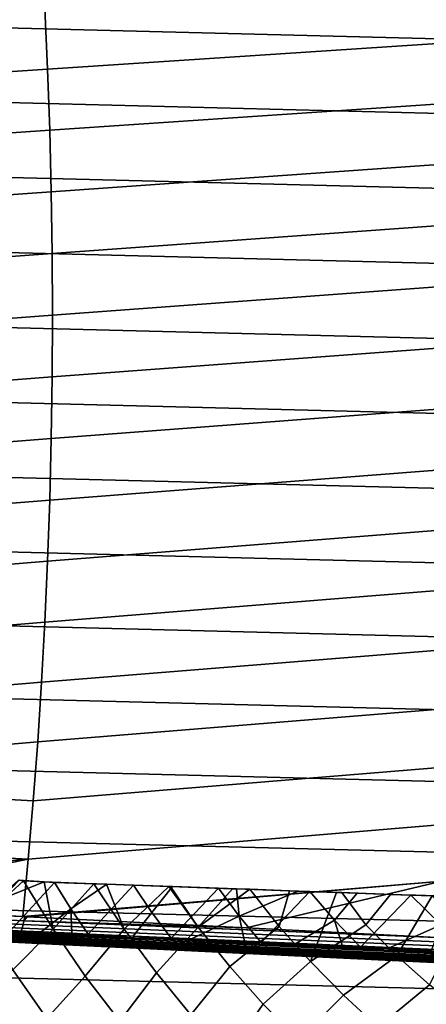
# Model space of a CAD drawing. Header units: metres. Extents: x -248 to 28, y -28 to 28.
# Tile 329 of 507: x -17.51 to -10.26, y -12.29 to 5.27. Entities that reach past the tile are written whole.
import ezdxf

# ---------------------------------------------------------------- set-up
doc = ezdxf.new("R2010")
doc.units = ezdxf.units.M
doc.layers.add('solid_10_061_053_XXX', color=7, linetype='CONTINUOUS')

msp = doc.modelspace()

# ---------------------------------------------------------------- linework, layer by layer
at = {"layer": 'solid_10_061_053_XXX'}
for points in [[(-25.654264, 6.641425, -9.8), (25.957792, 5.333158, -9.8), (26.194746, 4.010602, -9.8), (-25.957809, 5.333074, -9.8)], [(-17.117311, 6.549899, 162.847382), (-24.507418, 6.093462, 164.818771), (-24.453493, 4.99894, 165.034485), (-17.058565, 5.474571, 163.082458)], [(-9.667377, 5.94601, 161.11673), (-17.058565, 5.474571, 163.082458), (-17.010336, 4.390409, 163.275436), (-9.613894, 4.878489, 161.330765)], [(-17.058565, 5.474571, 163.082458), (-24.453493, 4.99894, 165.034485), (-24.410181, 3.89646, 165.207626), (-17.010336, 4.390409, 163.275436)], [(-25.957809, 5.333074, -9.8), (26.194746, 4.010602, -9.8), (26.364351, 2.677873, -9.8), (-26.194759, 4.010514, -9.8)], [(-9.613894, 4.878489, 161.330765), (-17.010336, 4.390409, 163.275436), (-16.97271, 3.299123, 163.425949), (-9.570993, 3.802867, 161.502472)], [(-17.010336, 4.390409, 163.275436), (-24.410181, 3.89646, 165.207626), (-24.377569, 2.78773, 165.337921), (-16.97271, 3.299123, 163.425949)], [(-26.194759, 4.010514, -9.8), (26.364351, 2.677873, -9.8), (26.466129, 1.339522, -9.8), (-26.364359, 2.677795, -9.8)], [(-9.570993, 3.802867, 161.502472), (-16.97271, 3.299123, 163.425949), (-16.945759, 2.202454, 163.533752), (-9.538746, 2.720912, 161.631546)], [(-16.97271, 3.299123, 163.425949), (-24.377569, 2.78773, 165.337921), (-24.355747, 1.67449, 165.425003), (-16.945759, 2.202454, 163.533752)], [(-26.364359, 2.677795, -9.8), (26.466129, 1.339522, -9.8), (26.5, 0, -9.8), (-26.466131, 1.339472, -9.8)], [(-9.538746, 2.720912, 161.631546), (-16.945759, 2.202454, 163.533752), (-16.929558, 1.102149, 163.598526), (-9.517212, 1.634404, 161.717758)], [(-16.945759, 2.202454, 163.533752), (-24.355747, 1.67449, 165.425003), (-24.344797, 0.55849, 165.468567), (-16.929558, 1.102149, 163.598526)], [(-9.517212, 1.634404, 161.717758), (-16.929558, 1.102149, 163.598526), (-16.924149, -0.000003, 163.620132), (-9.506444, 0.545134, 161.760895)], [(26.466131, -1.339472, -9.8), (-26.5, 0, -9.8), (-26.466131, 1.339472, -9.8), (26.5, 0, -9.8)], [(-16.929558, 1.102149, 163.598526), (-24.344797, 0.55849, 165.468567), (-24.34474, -0.55844, 165.468567), (-16.924149, -0.000003, 163.620132)], [(-9.506444, 0.545134, 161.760895), (-16.924149, -0.000003, 163.620132), (-16.929537, -1.102156, 163.598526), (-9.506456, -0.545061, 161.760895)], [(26.364359, -2.677795, -9.8), (-26.466129, -1.339522, -9.8), (-26.5, 0, -9.8), (26.466131, -1.339472, -9.8)], [(-16.924149, -0.000003, 163.620132), (-24.34474, -0.55844, 165.468567), (-24.355576, -1.67444, 165.424957), (-16.929537, -1.102156, 163.598526)], [(-9.506456, -0.545061, 161.760895), (-16.929537, -1.102156, 163.598526), (-16.945717, -2.202461, 163.533737), (-9.517247, -1.634331, 161.717773)], [(-16.929537, -1.102156, 163.598526), (-24.355576, -1.67444, 165.424957), (-24.377281, -2.78768, 165.337845), (-16.945717, -2.202461, 163.533737)], [(26.194759, -4.010514, -9.8), (-26.364351, -2.677873, -9.8), (-26.466129, -1.339522, -9.8), (26.364359, -2.677795, -9.8)], [(-9.517247, -1.634331, 161.717773), (-16.945717, -2.202461, 163.533737), (-16.972647, -3.299129, 163.425934), (-9.538804, -2.720839, 161.631577)], [(-16.945717, -2.202461, 163.533737), (-24.377281, -2.78768, 165.337845), (-24.409779, -3.89641, 165.207535), (-16.972647, -3.299129, 163.425934)], [(25.957809, -5.333074, -9.8), (-26.194746, -4.010602, -9.8), (-26.364351, -2.677873, -9.8), (26.194759, -4.010514, -9.8)], [(-9.538804, -2.720839, 161.631577), (-16.972647, -3.299129, 163.425934), (-17.010254, -4.390415, 163.275406), (-9.571074, -3.802795, 161.502502)], [(-16.972647, -3.299129, 163.425934), (-24.409779, -3.89641, 165.207535), (-24.452974, -4.998892, 165.034363), (-17.010254, -4.390415, 163.275406)], [(-9.571074, -3.802795, 161.502502), (-17.010254, -4.390415, 163.275406), (-17.05846, -5.474577, 163.082443), (-9.613999, -4.878417, 161.330811)], [(25.654264, -6.641425, -9.8), (-25.957792, -5.333158, -9.8), (-26.194746, -4.010602, -9.8), (25.957809, -5.333074, -9.8)], [(-17.010254, -4.390415, 163.275406), (-24.452974, -4.998892, 165.034363), (-24.506784, -6.093413, 164.818619), (-17.05846, -5.474577, 163.082443)], [(-9.613999, -4.878417, 161.330811), (-17.05846, -5.474577, 163.082443), (-17.117186, -6.549905, 162.847351), (-9.667506, -5.945938, 161.116776)], [(25.284929, -7.93235, -9.8), (-25.654243, -6.641504, -9.8), (-25.957792, -5.333158, -9.8), (25.654264, -6.641425, -9.8)], [(-17.05846, -5.474577, 163.082443), (-24.506784, -6.093413, 164.818619), (-24.571123, -7.178293, 164.560608), (-17.117186, -6.549905, 162.847351)], [(-9.667506, -5.945938, 161.116776), (-17.117186, -6.549905, 162.847351), (-17.186344, -7.614699, 162.57045), (-9.731503, -7.003611, 160.860779)], [(24.850672, -9.202921, -9.8), (-25.284903, -7.932432, -9.8), (-25.654243, -6.641504, -9.8), (25.284929, -7.93235, -9.8)], [(-17.117186, -6.549905, 162.847351), (-24.571123, -7.178293, 164.560608), (-24.645905, -8.251852, 164.260605), (-17.186344, -7.614699, 162.57045)], [(-9.731503, -7.003611, 160.860779), (-17.186344, -7.614699, 162.57045), (-17.265833, -8.667262, 162.252151), (-9.805897, -8.049693, 160.563202)], [(-17.265833, -8.667262, 162.252151), (-17.186344, -7.614699, 162.57045), (-24.645905, -8.251852, 164.260605)], [(24.352566, -10.449987, -9.8), (-24.850639, -9.203009, -9.8), (-25.284903, -7.932432, -9.8), (24.850672, -9.202921, -9.8)], [(-9.805897, -8.049693, 160.563202), (-17.265833, -8.667262, 162.252151), (-17.355513, -9.705905, 161.892975), (-9.890565, -9.08246, 160.224533)], [(-17.355513, -9.705905, 161.892975), (-17.265833, -8.667262, 162.252151), (-24.645905, -8.251852, 164.260605), (-24.730995, -9.312403, 163.919098)], [(-9.890565, -9.08246, 160.224533), (-17.355513, -9.705905, 161.892975), (-17.453671, -10.729011, 161.493042), (-9.985366, -10.100205, 159.845337)], [(23.791927, -11.67022, -9.8), (-24.352528, -10.450079, -9.8), (-24.850639, -9.203009, -9.8), (24.352566, -10.449987, -9.8)], [(-24.778044, -10.360609, 163.523331), (-17.355513, -9.705905, 161.892975), (-24.730995, -9.312403, 163.919098), (-24.814175, -10.358794, 163.53331)], [(-21.430151, -10.528868, 162.597733), (-17.355513, -9.705905, 161.892975), (-24.778044, -10.360609, 163.523331)], [(-21.430151, -10.528868, 162.597733), (-17.453671, -10.729011, 161.493042), (-17.355513, -9.705905, 161.892975)], [(-17.43943, -10.089046, 143.698212), (-17.514643, -10.081951, 143.640503), (-18.194242, -10.779672, 142.717407)], [(-17.43943, -10.089046, 143.698212), (-18.194242, -10.779672, 142.717407), (-17.631235, -11.677813, 142.717407), (-16.910015, -10.952515, 143.698639)], [(-17.526039, -10.080754, 144.583359), (-17.069311, -10.112064, 144.91893), (-17.972324, -10.474281, 144.043472)], [(-17.069311, -10.112064, 144.91893), (-16.889284, -10.118499, 145.050079), (-17.670853, -10.97523, 144.043488), (-17.972324, -10.474281, 144.043472)], [(-16.889284, -10.118499, 145.050079), (-16.596001, -10.59065, 145.050873), (-17.124075, -11.001493, 144.460815), (-17.670853, -10.97523, 144.043488)], [(-17.526039, -10.080754, 144.583359), (-17.514643, -10.081951, 143.640503), (-17.43943, -10.089046, 143.698212)], [(-17.069311, -10.112064, 144.91893), (-17.526039, -10.080754, 144.583359), (-17.43943, -10.089046, 143.698212), (-17.069799, -10.112064, 143.981583)], [(-9.985366, -10.100205, 159.845337), (-17.453671, -10.729011, 161.493042), (-17.417755, -10.730821, 161.483032)], [(-17.069799, -10.112064, 143.981583), (-17.43943, -10.089046, 143.698212), (-16.910015, -10.952515, 143.698639)], [(-17.372591, -10.733096, 161.470444), (-9.985366, -10.100205, 159.845337), (-17.417755, -10.730821, 161.483032)], [(-17.372591, -10.733096, 161.470444), (-13.474531, -10.92983, 160.380142), (-9.985366, -10.100205, 159.845337)], [(-16.183681, -10.143736, 144.632065), (-17.069799, -10.112064, 143.981583), (-16.910015, -10.952515, 143.698639)], [(-16.889284, -10.118499, 145.050079), (-17.069311, -10.112064, 144.91893), (-17.069799, -10.112064, 143.981583), (-16.183681, -10.143736, 144.632065)], [(-16.183681, -10.143736, 144.632065), (-16.910015, -10.952515, 143.698639), (-16.337591, -11.789371, 143.698639), (-15.64657, -10.955779, 144.631226)], [(-15.951949, -10.152001, 145.697983), (-16.889284, -10.118499, 145.050079), (-16.183681, -10.143736, 144.632065), (-15.961931, -10.151662, 144.786423)], [(-15.951949, -10.152001, 145.697983), (-16.596001, -10.59065, 145.050873), (-16.889284, -10.118499, 145.050079)], [(-15.951949, -10.152001, 145.697983), (-15.477127, -10.168973, 146.005585), (-16.289627, -11.041941, 145.057709), (-16.596001, -10.59065, 145.050873)], [(-15.477127, -10.168973, 146.005585), (-15.152681, -10.655434, 146.001572), (-15.486074, -11.080521, 145.590195), (-16.289627, -11.041941, 145.057709)], [(-15.961931, -10.151662, 144.786423), (-16.183681, -10.143736, 144.632065), (-15.64657, -10.955779, 144.631226)], [(-15.961931, -10.151662, 144.786423), (-15.64657, -10.955779, 144.631226), (-14.850037, -10.191403, 145.513535)], [(-15.477127, -10.168973, 146.005585), (-15.951949, -10.152001, 145.697983), (-15.961931, -10.151662, 144.786423), (-14.850037, -10.191403, 145.513535)], [(-14.783779, -10.193756, 146.431015), (-15.477127, -10.168973, 146.005585), (-14.850037, -10.191403, 145.513535), (-14.820147, -10.192472, 145.532013)], [(-14.783779, -10.193756, 146.431015), (-15.152681, -10.655434, 146.001572), (-15.477127, -10.168973, 146.005585)], [(-13.474531, -10.92983, 160.380142), (-10.0834, -11.101521, 159.424332), (-9.985366, -10.100205, 159.845337)], [(-14.850037, -10.191403, 145.513535), (-15.64657, -10.955779, 144.631226), (-15.072247, -11.733356, 144.631226), (-14.324211, -10.919409, 145.513077)], [(-14.783779, -10.193756, 146.431015), (-13.962229, -10.223122, 146.900497), (-14.805554, -11.113138, 146.010696), (-15.152681, -10.655434, 146.001572)], [(-14.820147, -10.192472, 145.532013), (-14.850037, -10.191403, 145.513535), (-14.324211, -10.919409, 145.513077)], [(-14.820147, -10.192472, 145.532013), (-14.324211, -10.919409, 145.513077), (-13.715771, -10.231947, 146.179718)], [(-13.962229, -10.223122, 146.900497), (-14.783779, -10.193756, 146.431015), (-14.820147, -10.192472, 145.532013), (-13.715771, -10.231947, 146.179718)], [(-13.962229, -10.223122, 146.900497), (-13.596902, -10.720971, 146.893173), (-14.459134, -11.129983, 146.214417), (-14.805554, -11.113138, 146.010696)], [(-14.324211, -10.919409, 145.513077), (-13.403637, -10.243104, 146.350739), (-13.715771, -10.231947, 146.179718)], [(-14.324211, -10.919409, 145.513077), (-13.76283, -11.618995, 145.513077), (-12.886449, -10.905375, 146.342194), (-13.403637, -10.243104, 146.350739)], [(-13.962229, -10.223122, 146.900497), (-13.715771, -10.231947, 146.179718), (-13.403637, -10.243104, 146.350739), (-13.643319, -10.234521, 147.072937)], [(-13.643319, -10.234521, 147.072937), (-13.596902, -10.720971, 146.893173), (-13.962229, -10.223122, 146.900497)], [(-12.553967, -10.27346, 147.623428), (-13.643319, -10.234521, 147.072937), (-13.403637, -10.243104, 146.350739), (-12.700133, -10.268251, 146.716568)], [(-13.643319, -10.234521, 147.072937), (-12.553967, -10.27346, 147.623428), (-13.596902, -10.720971, 146.893173)], [(-12.553967, -10.27346, 147.623428), (-12.335524, -10.281269, 147.726761), (-13.202758, -11.190388, 146.898773), (-13.596902, -10.720971, 146.893173)], [(-13.403637, -10.243104, 146.350739), (-12.886449, -10.905375, 146.342194), (-12.700133, -10.268251, 146.716568)], [(-12.335524, -10.281269, 147.726761), (-11.896386, -10.79416, 147.72345), (-12.605002, -11.219233, 147.195602), (-13.202758, -11.190388, 146.898773)], [(-12.327828, -11.5331, 146.342194), (-11.862932, -10.298178, 147.119385), (-12.700133, -10.268251, 146.716568), (-12.886449, -10.905375, 146.342194)], [(-12.553967, -10.27346, 147.623428), (-12.700133, -10.268251, 146.716568), (-11.862932, -10.298178, 147.119385)], [(-12.553967, -10.27346, 147.623428), (-11.862932, -10.298178, 147.119385), (-11.766657, -10.30162, 147.163544), (-12.335524, -10.281269, 147.726761)], [(-12.335524, -10.281269, 147.726761), (-11.766657, -10.30162, 147.163544), (-10.90072, -10.332574, 147.540253), (-11.49369, -10.311362, 148.103973)], [(-11.49369, -10.311362, 148.103973), (-11.896386, -10.79416, 147.72345), (-12.335524, -10.281269, 147.726761)], [(-12.327828, -11.5331, 146.342194), (-11.339881, -10.87754, 147.116699), (-11.766657, -10.30162, 147.163544), (-11.862932, -10.298178, 147.119385)], [(-11.49369, -10.311362, 148.103973), (-10.540462, -10.345437, 148.492203), (-11.432454, -11.275789, 147.727234), (-11.896386, -10.79416, 147.72345)], [(-11.766657, -10.30162, 147.163544), (-11.339881, -10.87754, 147.116699), (-10.90072, -10.332574, 147.540253)], [(-11.49369, -10.311362, 148.103973), (-10.90072, -10.332574, 147.540253), (-10.15645, -10.359179, 147.836273), (-10.540462, -10.345437, 148.492203)], [(-10.540462, -10.345437, 148.492203), (-9.998307, -10.874741, 148.490341), (-10.948695, -11.299049, 147.927841), (-11.432454, -11.275789, 147.727234)], [(-10.785824, -11.427151, 147.116699), (-10.15645, -10.359179, 147.836273), (-10.90072, -10.332574, 147.540253), (-11.339881, -10.87754, 147.116699)], [(-10.205161, -11.948575, 147.116699), (-9.635878, -10.84841, 147.834854), (-10.15645, -10.359179, 147.836273), (-10.785824, -11.427151, 147.116699)], [(-10.540462, -10.345437, 148.492203), (-10.15645, -10.359179, 147.836273), (-10.09022, -10.361547, 147.861374), (-10.453724, -10.348538, 148.525528)], [(-9.948047, -10.366615, 148.713318), (-9.998307, -10.874741, 148.490341), (-10.540462, -10.345437, 148.492203)], [(-10.453724, -10.348538, 148.525528), (-9.948047, -10.366615, 148.713318), (-10.540462, -10.345437, 148.492203)], [(-10.453724, -10.348538, 148.525528), (-10.09022, -10.361547, 147.861374), (-9.324987, -10.388903, 148.137756), (-9.948047, -10.366615, 148.713318)], [(-17.44595, -10.87081, 161.409393), (-24.817402, -10.504205, 163.454254), (-24.833542, -10.569161, 163.406967), (-17.462156, -10.93371, 161.361938)], [(-17.4314, -10.802917, 161.449997), (-24.802998, -10.434201, 163.494354), (-24.817402, -10.504205, 163.454254), (-17.44595, -10.87081, 161.409393)], [(-24.802998, -10.434201, 163.494354), (-17.453671, -10.729011, 161.493042), (-21.430151, -10.528868, 162.597733)], [(-17.4314, -10.802917, 161.449997), (-17.417755, -10.730821, 161.483032), (-17.453671, -10.729011, 161.493042), (-24.802998, -10.434201, 163.494354)], [(23.170242, -12.860395, -9.8), (-23.791882, -11.670311, -9.8), (-24.352528, -10.450079, -9.8), (23.791927, -11.67022, -9.8)], [(-17.498783, -11.041703, 161.248795), (-24.870235, -10.6809, 163.293167), (-24.890352, -10.726347, 163.228012), (-17.518782, -11.085555, 161.184402)], [(-17.479836, -10.990893, 161.308212), (-24.851223, -10.628295, 163.353058), (-24.870235, -10.6809, 163.293167), (-17.498783, -11.041703, 161.248795)], [(-17.462156, -10.93371, 161.361938), (-24.833542, -10.569161, 163.406967), (-24.851223, -10.628295, 163.353058), (-17.479836, -10.990893, 161.308212)], [(-16.596001, -10.59065, 145.050873), (-16.576427, -11.028032, 144.857788), (-17.124075, -11.001493, 144.460815)], [(-16.596001, -10.59065, 145.050873), (-16.289627, -11.041941, 145.057709), (-16.576427, -11.028032, 144.857788)], [(-15.152681, -10.655434, 146.001572), (-14.805554, -11.113138, 146.010696), (-15.486074, -11.080521, 145.590195)], [(-17.462156, -10.93371, 161.361938), (-10.083826, -11.250779, 159.331512), (-10.067346, -11.179468, 159.377792), (-17.44595, -10.87081, 161.409393)], [(-17.44595, -10.87081, 161.409393), (-10.067346, -11.179468, 159.377792), (-10.047008, -11.103366, 159.414032), (-17.4314, -10.802917, 161.449997)], [(-17.4314, -10.802917, 161.449997), (-17.372591, -10.733096, 161.470444), (-17.417755, -10.730821, 161.483032)], [(-17.4314, -10.802917, 161.449997), (-13.474531, -10.92983, 160.380142), (-17.372591, -10.733096, 161.470444)], [(-17.4314, -10.802917, 161.449997), (-10.0834, -11.101521, 159.424332), (-13.474531, -10.92983, 160.380142)], [(-17.4314, -10.802917, 161.449997), (-10.047008, -11.103366, 159.414032), (-10.0834, -11.101521, 159.424332)], [(-13.596902, -10.720971, 146.893173), (-13.502731, -11.176082, 146.742905), (-14.459134, -11.129983, 146.214417)], [(-13.596902, -10.720971, 146.893173), (-13.202758, -11.190388, 146.898773), (-13.502731, -11.176082, 146.742905)], [(-11.896386, -10.79416, 147.72345), (-11.756408, -11.260098, 147.586914), (-12.605002, -11.219233, 147.195602)], [(-12.327828, -11.5331, 146.342194), (-11.738665, -12.132251, 146.342194), (-10.785824, -11.427151, 147.116699), (-11.339881, -10.87754, 147.116699)], [(-11.896386, -10.79416, 147.72345), (-11.432454, -11.275789, 147.727234), (-11.756408, -11.260098, 147.586914)], [(-9.998307, -10.874741, 148.490341), (-10.174372, -11.336385, 148.226959), (-10.948695, -11.299049, 147.927841)], [(-17.675716, -11.054173, 144.029251), (-16.590332, -11.106455, 144.837769), (-16.59507, -11.132463, 144.842697), (-17.680691, -11.08017, 144.033997)], [(-17.673651, -11.027387, 144.028259), (-16.588316, -11.079666, 144.836746), (-16.590332, -11.106455, 144.837769), (-17.675716, -11.054173, 144.029251)], [(-17.674574, -11.000494, 144.031082), (-17.670853, -10.97523, 144.043488), (-17.124075, -11.001493, 144.460815)], [(-17.674574, -11.000494, 144.031082), (-17.124075, -11.001493, 144.460815), (-16.589085, -11.052937, 144.839645)], [(-17.674574, -11.000494, 144.031082), (-16.589085, -11.052937, 144.839645), (-16.588316, -11.079666, 144.836746), (-17.673651, -11.027387, 144.028259)], [(-16.910015, -10.952515, 143.698639), (-17.631235, -11.677813, 142.717407), (-17.023932, -12.546615, 142.717407), (-16.337591, -11.789371, 143.698639)], [(-17.518782, -11.085555, 161.184402), (-10.143489, -11.424613, 159.149551), (-10.122153, -11.374174, 159.216629), (-17.498783, -11.041703, 161.248795)], [(-17.498783, -11.041703, 161.248795), (-10.122153, -11.374174, 159.216629), (-10.102177, -11.31597, 159.277557), (-17.479836, -10.990893, 161.308212)], [(-17.479836, -10.990893, 161.308212), (-10.102177, -11.31597, 159.277557), (-10.083826, -11.250779, 159.331512), (-17.462156, -10.93371, 161.361938)], [(-16.589085, -11.052937, 144.839645), (-17.124075, -11.001493, 144.460815), (-16.576427, -11.028032, 144.857788)], [(-16.589085, -11.052937, 144.839645), (-16.576427, -11.028032, 144.857788), (-16.289627, -11.041941, 145.057709)], [(-16.589085, -11.052937, 144.839645), (-16.289627, -11.041941, 145.057709), (-15.486074, -11.080521, 145.590195)], [(-16.589085, -11.052937, 144.839645), (-15.486074, -11.080521, 145.590195), (-15.465538, -11.107059, 145.594315)], [(-16.589085, -11.052937, 144.839645), (-15.465538, -11.107059, 145.594315), (-15.464912, -11.133782, 145.591309), (-16.588316, -11.079666, 144.836746)], [(-15.64657, -10.955779, 144.631226), (-16.337591, -11.789371, 143.698639), (-15.723793, -12.59637, 143.698639), (-15.072247, -11.733356, 144.631226)], [(-14.324211, -10.919409, 145.513077), (-15.072247, -11.733356, 144.631226), (-14.459319, -12.48088, 144.631226), (-13.76283, -11.618995, 145.513077)], [(-13.76283, -11.618995, 145.513077), (-13.167315, -12.289764, 145.513077), (-12.327828, -11.5331, 146.342194), (-12.886449, -10.905375, 146.342194)], [(-16.6828, -11.231742, 144.958725), (-17.626064, -11.185889, 160.815033), (-17.777254, -11.179007, 144.7715), (-17.773432, -11.179206, 144.146286)], [(-17.756998, -11.177633, 144.125397), (-16.666843, -11.230145, 144.937469), (-16.6828, -11.231742, 144.958725), (-17.773432, -11.179206, 144.146286)], [(-17.74069, -11.171304, 144.104965), (-16.651548, -11.223767, 144.91629), (-16.666843, -11.230145, 144.937469), (-17.756998, -11.177633, 144.125397)], [(-17.725203, -11.160413, 144.085876), (-16.637009, -11.212831, 144.896484), (-16.651548, -11.223767, 144.91629), (-17.74069, -11.171304, 144.104965)], [(-17.711035, -11.14531, 144.06871), (-16.623692, -11.197688, 144.878693), (-16.637009, -11.212831, 144.896484), (-17.725203, -11.160413, 144.085876)], [(-17.698639, -11.126483, 144.054062), (-16.612022, -11.178824, 144.863495), (-16.623692, -11.197688, 144.878693), (-17.711035, -11.14531, 144.06871)], [(-17.688414, -11.104534, 144.042358), (-16.602379, -11.156848, 144.851364), (-16.612022, -11.178824, 144.863495), (-17.698639, -11.126483, 144.054062)], [(-17.680691, -11.08017, 144.033997), (-16.59507, -11.132463, 144.842697), (-16.602379, -11.156848, 144.851364), (-17.688414, -11.104534, 144.042358)], [(-10.236546, -11.537009, 158.838577), (-17.604551, -11.182607, 160.89241), (-17.626064, -11.185889, 160.815033), (-10.254993, -11.541142, 158.752853)], [(-10.254993, -11.541142, 158.752853), (-17.626064, -11.185889, 160.815033), (-13.717191, -11.374279, 159.725677)], [(-15.5533, -11.286151, 145.717422), (-14.388263, -11.342275, 146.420074), (-13.717191, -11.374279, 159.725677), (-17.626064, -11.185889, 160.815033)], [(-16.6828, -11.231742, 144.958725), (-15.5533, -11.286151, 145.717422), (-17.626064, -11.185889, 160.815033)], [(-17.604551, -11.182607, 160.89241), (-10.236546, -11.537009, 158.838577), (-10.21274, -11.52319, 158.920685), (-17.582731, -11.170751, 160.968918)], [(-17.582731, -11.170751, 160.968918), (-10.21274, -11.52319, 158.920685), (-10.189086, -11.499621, 159.00058), (-17.560999, -11.150452, 161.043655)], [(-17.560999, -11.150452, 161.043655), (-10.189086, -11.499621, 159.00058), (-10.165899, -11.466616, 159.077209), (-17.539598, -11.121943, 161.115753)], [(-17.539598, -11.121943, 161.115753), (-10.165899, -11.466616, 159.077209), (-10.143489, -11.424613, 159.149551), (-17.518782, -11.085555, 161.184402)], [(-15.538453, -11.284502, 145.695374), (-15.5533, -11.286151, 145.717422), (-16.6828, -11.231742, 144.958725), (-16.666843, -11.230145, 144.937469)], [(-16.651548, -11.223767, 144.91629), (-15.524207, -11.278073, 145.673492), (-15.538453, -11.284502, 145.695374), (-16.666843, -11.230145, 144.937469)], [(-16.637009, -11.212831, 144.896484), (-15.510648, -11.26709, 145.65303), (-15.524207, -11.278073, 145.673492), (-16.651548, -11.223767, 144.91629)], [(-16.623692, -11.197688, 144.878693), (-15.49821, -11.251904, 145.634659), (-15.510648, -11.26709, 145.65303), (-16.637009, -11.212831, 144.896484)], [(-16.612022, -11.178824, 144.863495), (-15.487295, -11.233005, 145.618942), (-15.49821, -11.251904, 145.634659), (-16.623692, -11.197688, 144.878693)], [(-16.602379, -11.156848, 144.851364), (-15.478252, -11.210999, 145.606415), (-15.487295, -11.233005, 145.618942), (-16.612022, -11.178824, 144.863495)], [(-16.59507, -11.132463, 144.842697), (-15.471373, -11.186594, 145.597458), (-15.478252, -11.210999, 145.606415), (-16.602379, -11.156848, 144.851364)], [(-16.590332, -11.106455, 144.837769), (-15.466878, -11.160574, 145.592361), (-15.471373, -11.186594, 145.597458), (-16.59507, -11.132463, 144.842697)], [(-16.588316, -11.079666, 144.836746), (-15.464912, -11.133782, 145.591309), (-15.466878, -11.160574, 145.592361), (-16.590332, -11.106455, 144.837769)], [(-15.487295, -11.233005, 145.618942), (-14.327128, -11.288894, 146.318619), (-14.337267, -11.307831, 146.334808), (-15.49821, -11.251904, 145.634659)], [(-15.478252, -11.210999, 145.606415), (-14.318706, -11.266858, 146.30571), (-14.327128, -11.288894, 146.318619), (-15.487295, -11.233005, 145.618942)], [(-15.465538, -11.107059, 145.594315), (-15.486074, -11.080521, 145.590195), (-14.805554, -11.113138, 146.010696)], [(-15.471373, -11.186594, 145.597458), (-14.312268, -11.242432, 146.296494), (-14.318706, -11.266858, 146.30571), (-15.478252, -11.210999, 145.606415)], [(-15.466878, -11.160574, 145.592361), (-14.308025, -11.216399, 146.291245), (-14.312268, -11.242432, 146.296494), (-15.471373, -11.186594, 145.597458)], [(-15.464912, -11.133782, 145.591309), (-14.306112, -11.189605, 146.290161), (-14.308025, -11.216399, 146.291245), (-15.466878, -11.160574, 145.592361)], [(-15.465538, -11.107059, 145.594315), (-14.805554, -11.113138, 146.010696), (-14.459134, -11.129983, 146.214417)], [(-15.465538, -11.107059, 145.594315), (-14.459134, -11.129983, 146.214417), (-14.306589, -11.162889, 146.293259)], [(-15.465538, -11.107059, 145.594315), (-14.306589, -11.162889, 146.293259), (-14.306112, -11.189605, 146.290161), (-15.464912, -11.133782, 145.591309)], [(-14.306589, -11.162889, 146.293259), (-14.459134, -11.129983, 146.214417), (-13.502731, -11.176082, 146.742905)], [(-14.308025, -11.216399, 146.291245), (-13.116529, -11.2738, 146.93277), (-13.120513, -11.299844, 146.938141), (-14.312268, -11.242432, 146.296494)], [(-14.306112, -11.189605, 146.290161), (-13.114669, -11.247002, 146.931641), (-13.116529, -11.2738, 146.93277), (-14.308025, -11.216399, 146.291245)], [(-14.306589, -11.162889, 146.293259), (-13.502731, -11.176082, 146.742905), (-13.202758, -11.190388, 146.898773)], [(-14.306589, -11.162889, 146.293259), (-13.202758, -11.190388, 146.898773), (-13.114994, -11.220295, 146.934814)], [(-14.306589, -11.162889, 146.293259), (-13.114994, -11.220295, 146.934814), (-13.114669, -11.247002, 146.931641), (-14.306112, -11.189605, 146.290161)], [(-13.114994, -11.220295, 146.934814), (-13.202758, -11.190388, 146.898773), (-12.605002, -11.219233, 147.195602)], [(-13.114994, -11.220295, 146.934814), (-12.605002, -11.219233, 147.195602), (-11.893583, -11.279138, 147.517487)], [(-13.114994, -11.220295, 146.934814), (-11.893583, -11.279138, 147.517487), (-11.893414, -11.305838, 147.514236), (-13.114669, -11.247002, 146.931641)], [(-11.893583, -11.279138, 147.517487), (-12.605002, -11.219233, 147.195602), (-11.756408, -11.260098, 147.586914)], [(-14.374508, -11.340572, 146.397339), (-14.388263, -11.342275, 146.420074), (-15.5533, -11.286151, 145.717422), (-15.538453, -11.284502, 145.695374)], [(-15.524207, -11.278073, 145.673492), (-14.361344, -11.334092, 146.374802), (-14.374508, -11.340572, 146.397339), (-15.538453, -11.284502, 145.695374)], [(-15.510648, -11.26709, 145.65303), (-14.348796, -11.32306, 146.353729), (-14.361344, -11.334092, 146.374802), (-15.524207, -11.278073, 145.673492)], [(-15.49821, -11.251904, 145.634659), (-14.337267, -11.307831, 146.334808), (-14.348796, -11.32306, 146.353729), (-15.510648, -11.26709, 145.65303)], [(-13.177775, -11.398225, 147.041672), (-13.190437, -11.39998, 147.065033), (-14.388263, -11.342275, 146.420074), (-14.374508, -11.340572, 146.397339)], [(-14.388263, -11.342275, 146.420074), (-13.190437, -11.39998, 147.065033), (-13.717191, -11.374279, 159.725677)], [(-14.361344, -11.334092, 146.374802), (-13.165724, -11.391691, 147.018539), (-13.177775, -11.398225, 147.041672), (-14.374508, -11.340572, 146.397339)], [(-14.348796, -11.32306, 146.353729), (-13.154216, -11.380609, 146.996902), (-13.165724, -11.391691, 147.018539), (-14.361344, -11.334092, 146.374802)], [(-14.337267, -11.307831, 146.334808), (-13.143621, -11.365335, 146.977478), (-13.154216, -11.380609, 146.996902), (-14.348796, -11.32306, 146.353729)], [(-14.327128, -11.288894, 146.318619), (-13.134281, -11.346359, 146.960861), (-13.143621, -11.365335, 146.977478), (-14.337267, -11.307831, 146.334808)], [(-14.318706, -11.266858, 146.30571), (-13.126494, -11.324292, 146.947617), (-13.134281, -11.346359, 146.960861), (-14.327128, -11.288894, 146.318619)], [(-14.312268, -11.242432, 146.296494), (-13.120513, -11.299844, 146.938141), (-13.126494, -11.324292, 146.947617), (-14.318706, -11.266858, 146.30571)], [(-11.962619, -11.459132, 147.650787), (-10.707757, -11.519588, 148.175934), (-10.254993, -11.541142, 158.752853), (-13.717191, -11.374279, 159.725677)], [(-13.190437, -11.39998, 147.065033), (-11.962619, -11.459132, 147.650787), (-13.717191, -11.374279, 159.725677)], [(-11.951099, -11.457322, 147.626846), (-11.962619, -11.459132, 147.650787), (-13.190437, -11.39998, 147.065033), (-13.177775, -11.398225, 147.041672)], [(-13.165724, -11.391691, 147.018539), (-11.940187, -11.450733, 147.603165), (-11.951099, -11.457322, 147.626846), (-13.177775, -11.398225, 147.041672)], [(-13.154216, -11.380609, 146.996902), (-11.929746, -11.439599, 147.581024), (-11.940187, -11.450733, 147.603165), (-13.165724, -11.391691, 147.018539)], [(-13.143621, -11.365335, 146.977478), (-11.920109, -11.424278, 147.561142), (-11.929746, -11.439599, 147.581024), (-13.154216, -11.380609, 146.996902)], [(-13.134281, -11.346359, 146.960861), (-11.911587, -11.405264, 147.544144), (-11.920109, -11.424278, 147.561142), (-13.143621, -11.365335, 146.977478)], [(-13.126494, -11.324292, 146.947617), (-11.904453, -11.383166, 147.530579), (-11.911587, -11.405264, 147.544144), (-13.134281, -11.346359, 146.960861)], [(-13.120513, -11.299844, 146.938141), (-11.898938, -11.358695, 147.520889), (-11.904453, -11.383166, 147.530579), (-13.126494, -11.324292, 146.947617)], [(-13.116529, -11.2738, 146.93277), (-11.895219, -11.332638, 147.515381), (-11.898938, -11.358695, 147.520889), (-13.120513, -11.299844, 146.938141)], [(-13.114669, -11.247002, 146.931641), (-11.893414, -11.305838, 147.514236), (-11.895219, -11.332638, 147.515381), (-13.116529, -11.2738, 146.93277)], [(-11.911587, -11.405264, 147.544144), (-10.661952, -11.465468, 148.067062), (-10.669637, -11.484524, 148.084412), (-11.920109, -11.424278, 147.561142)], [(-11.904453, -11.383166, 147.530579), (-10.655486, -11.443338, 148.053223), (-10.661952, -11.465468, 148.067062), (-11.911587, -11.405264, 147.544144)], [(-11.898938, -11.358695, 147.520889), (-10.650448, -11.418845, 148.043335), (-10.655486, -11.443338, 148.053223), (-11.904453, -11.383166, 147.530579)], [(-11.895219, -11.332638, 147.515381), (-10.646999, -11.392775, 148.037704), (-10.650448, -11.418845, 148.043335), (-11.898938, -11.358695, 147.520889)], [(-11.893414, -11.305838, 147.514236), (-10.645251, -11.365971, 148.03653), (-10.646999, -11.392775, 148.037704), (-11.895219, -11.332638, 147.515381)], [(-11.893583, -11.279138, 147.517487), (-11.756408, -11.260098, 147.586914), (-11.432454, -11.275789, 147.727234)], [(-11.893583, -11.279138, 147.517487), (-11.432454, -11.275789, 147.727234), (-10.948695, -11.299049, 147.927841)], [(-11.893583, -11.279138, 147.517487), (-10.948695, -11.299049, 147.927841), (-10.64526, -11.33928, 148.039856)], [(-11.893583, -11.279138, 147.517487), (-10.64526, -11.33928, 148.039856), (-10.645251, -11.365971, 148.03653), (-11.893414, -11.305838, 147.514236)], [(-10.64526, -11.33928, 148.039856), (-10.948695, -11.299049, 147.927841), (-10.174372, -11.336385, 148.226959)], [(-10.646999, -11.392775, 148.037704), (-9.374837, -11.454066, 148.49852), (-9.378009, -11.48015, 148.504227), (-10.650448, -11.418845, 148.043335)], [(-10.645251, -11.365971, 148.03653), (-9.373146, -11.427259, 148.497314), (-9.374837, -11.454066, 148.49852), (-10.646999, -11.392775, 148.037704)], [(-10.64526, -11.33928, 148.039856), (-10.174372, -11.336385, 148.226959), (-9.429259, -11.37228, 148.490082)], [(-10.64526, -11.33928, 148.039856), (-9.429259, -11.37228, 148.490082), (-9.372992, -11.400577, 148.500702)], [(-10.64526, -11.33928, 148.039856), (-9.372992, -11.400577, 148.500702), (-9.373146, -11.427259, 148.497314), (-10.645251, -11.365971, 148.03653)], [(-13.167315, -12.289764, 145.513077), (-12.539145, -12.930056, 145.513077), (-11.738665, -12.132251, 146.342194), (-12.327828, -11.5331, 146.342194)], [(-10.697394, -11.517723, 148.151474), (-10.707757, -11.519588, 148.175934), (-11.962619, -11.459132, 147.650787), (-11.951099, -11.457322, 147.626846)], [(-11.940187, -11.450733, 147.603165), (-10.687648, -11.511078, 148.127304), (-10.697394, -11.517723, 148.151474), (-11.951099, -11.457322, 147.626846)], [(-11.929746, -11.439599, 147.581024), (-10.678295, -11.499891, 148.104706), (-10.687648, -11.511078, 148.127304), (-11.940187, -11.450733, 147.603165)], [(-11.920109, -11.424278, 147.561142), (-10.669637, -11.484524, 148.084412), (-10.678295, -11.499891, 148.104706), (-11.929746, -11.439599, 147.581024)], [(-11.738665, -12.132251, 146.342194), (-11.120416, -12.701343, 146.342194), (-10.205161, -11.948575, 147.116699), (-10.785824, -11.427151, 147.116699)], [(-9.419641, -11.579285, 148.614304), (-9.428741, -11.58121, 148.639252), (-10.707757, -11.519588, 148.175934), (-10.697394, -11.517723, 148.151474)], [(-10.707757, -11.519588, 148.175934), (-9.428741, -11.58121, 148.639252), (-9.971275, -11.554815, 158.672806), (-10.254993, -11.541142, 158.752853)], [(-10.687648, -11.511078, 148.127304), (-9.411082, -11.572581, 148.589706), (-9.419641, -11.579285, 148.614304), (-10.697394, -11.517723, 148.151474)], [(-10.678295, -11.499891, 148.104706), (-9.40284, -11.561342, 148.566711), (-9.411082, -11.572581, 148.589706), (-10.687648, -11.511078, 148.127304)], [(-10.669637, -11.484524, 148.084412), (-9.395179, -11.545926, 148.546051), (-9.40284, -11.561342, 148.566711), (-10.678295, -11.499891, 148.104706)], [(-10.661952, -11.465468, 148.067062), (-9.388347, -11.52683, 148.528381), (-9.395179, -11.545926, 148.546051), (-10.669637, -11.484524, 148.084412)], [(-10.655486, -11.443338, 148.053223), (-9.382561, -11.504667, 148.514297), (-9.388347, -11.52683, 148.528381), (-10.661952, -11.465468, 148.067062)], [(-10.650448, -11.418845, 148.043335), (-9.378009, -11.48015, 148.504227), (-9.382561, -11.504667, 148.514297), (-10.655486, -11.443338, 148.053223)], [(22.489111, -14.017485, -9.8), (-23.170195, -12.860483, -9.8), (-23.791882, -11.670311, -9.8), (23.170242, -12.860395, -9.8)], [(-17.631235, -11.677813, 142.717407), (-18.40876, -12.229705, 141.689758), (-17.773184, -13.136288, 141.689758), (-17.023932, -12.546615, 142.717407)], [(-15.072247, -11.733356, 144.631226), (-15.723793, -12.59637, 143.698639), (-15.070171, -13.371467, 143.698639), (-14.459319, -12.48088, 144.631226)], [(-13.76283, -11.618995, 145.513077), (-14.459319, -12.48088, 144.631226), (-13.809357, -13.196436, 144.631226), (-13.167315, -12.289764, 145.513077)], [(-16.337591, -11.789371, 143.698639), (-17.023932, -12.546615, 142.717407), (-16.373856, -13.383893, 142.717407), (-15.723793, -12.59637, 143.698639)], [(-11.120416, -12.701343, 146.342194), (-10.474615, -13.238965, 146.342194), (-9.599326, -12.440527, 147.116699), (-10.205161, -11.948575, 147.116699)], [(-13.167315, -12.289764, 145.513077), (-13.809357, -13.196436, 144.631226), (-13.124024, -13.878193, 144.631226), (-12.539145, -12.930056, 145.513077)], [(-12.539145, -12.930056, 145.513077), (-11.879878, -13.53828, 145.513077), (-11.120416, -12.701343, 146.342194), (-11.738665, -12.132251, 146.342194)]]:
    msp.add_3dface(points, dxfattribs=at)

doc.saveas('drawing.dxf')
